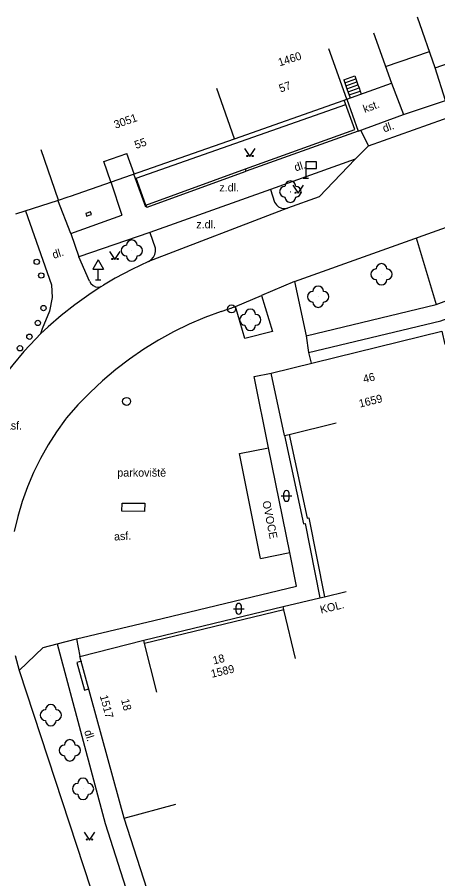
# Model space of a CAD drawing. Extents: x -584400 to -581602, y -1210894 to -1208793.
# Drawn here: x -582878.3 to -582838.9, y -1209516.3 to -1209435.6 of the extents above; entities that cross this region are included whole.
import ezdxf

# ---------------------------------------------------------------- set-up
doc = ezdxf.new("R2010")
doc.units = 0
for name, color, linetype in [('BUDOVY_MĚŘ', 7, 'Continuous'), ('MAP_ZN_BP', 7, 'Continuous'), ('OBVOD_PILÍŘE', 7, 'Continuous'), ('POMOC_POPIS', 7, 'Continuous'), ('ROZHRANÍ_PLOCH', 7, 'Continuous'), ('ZELEŇ', 7, 'Continuous'), ('ZN_DOPLŇKOVÉ', 7, 'Continuous'), ('ZN_KULTUR', 7, 'Continuous'), ('Č_POPIS_EVID', 7, 'Continuous')]:
    doc.layers.add(name, color=color, linetype=linetype)

msp = doc.modelspace()

# ---------------------------------------------------------------- linework, layer by layer
at = {"layer": 'BUDOVY_MĚŘ'}
for points in [[(-582839.16, -1209440.3), (-582840.8, -1209435.57)], [(-582839.16, -1209440.3), (-582827.68, -1209436.27), (-582827.44, -1209436.19)], [(-582844.93, -1209437.04), (-582843.26, -1209441.76)], [(-582847.45, -1209443.24), (-582849.12, -1209438.53)], [(-582847.45, -1209443.24), (-582843.26, -1209441.76)], [(-582857.97, -1209446.97), (-582859.61, -1209442.25)], [(-582857.97, -1209446.97), (-582847.69, -1209443.33), (-582847.45, -1209443.24)], [(-582874.45, -1209452.71), (-582873.56, -1209452.4), (-582873.33, -1209452.32), (-582857.97, -1209446.97)], [(-582874.45, -1209452.71), (-582876.09, -1209447.99)], [(-582853.28, -1209474.76), (-582854.54, -1209468.9), (-582838.55, -1209464.97), (-582838.24, -1209466.22)], [(-582853.28, -1209474.76), (-582852.84, -1209474.65), (-582848.43, -1209473.57)], [(-582855.54, -1209486.27), (-582857.5, -1209476.45), (-582854.77, -1209475.9)], [(-582855.54, -1209486.27), (-582852.79, -1209485.72), (-582854.77, -1209475.9)], [(-582852.25, -1209495.65), (-582853.34, -1209491.08), (-582853.41, -1209490.78), (-582849.98, -1209489.96), (-582849.54, -1209489.85), (-582847.49, -1209489.36)], [(-582868.29, -1209510.6), (-582872.44, -1209495.44), (-582866.47, -1209493.93)], [(-582865.25, -1209498.78), (-582866.4, -1209494.22), (-582866.47, -1209493.93)], [(-582868.29, -1209510.6), (-582863.47, -1209509.28)], [(-582855.91, -1209549.74), (-582855.63, -1209549.65), (-582854.21, -1209549.19), (-582857.39, -1209538.64), (-582858.81, -1209539.06), (-582859.1, -1209539.15), (-582868.29, -1209510.6)]]:
    msp.add_lwpolyline(points, dxfattribs=at)
at = {"layer": 'MAP_ZN_BP'}
for centre, radius in [((-582858.24, -1209462.89), 0.375), ((-582858.24, -1209462.89), 0.0005), ((-582868.07, -1209471.551), 0.375), ((-582868.07, -1209471.551), 0.0005)]:
    msp.add_circle(centre, radius, dxfattribs=at)
at = {"layer": 'OBVOD_PILÍŘE'}
msp.add_lwpolyline([(-582871.9, -1209453.95), (-582871.82, -1209454.19), (-582871.59, -1209454.12), (-582871.36, -1209454.04), (-582871.44, -1209453.8), (-582871.9, -1209453.95)], dxfattribs=at)
at = {"layer": 'ROZHRANÍ_PLOCH'}
for points in [[(-582842.12, -1209444.67), (-582838.2, -1209443.37), (-582839.16, -1209440.3)], [(-582847.73, -1209441.43), (-582846.69, -1209441.06), (-582846.59, -1209441.35)], [(-582847.73, -1209441.43), (-582847.63, -1209441.71)], [(-582847.63, -1209441.71), (-582846.59, -1209441.35)], [(-582847.63, -1209441.71), (-582847.53, -1209442)], [(-582847.53, -1209442), (-582846.49, -1209441.63)], [(-582847.53, -1209442), (-582847.43, -1209442.28)], [(-582847.43, -1209442.28), (-582846.39, -1209441.91)], [(-582846.65, -1209448.87), (-582845.42, -1209447.63), (-582828.53, -1209441.61)], [(-582846.59, -1209441.35), (-582846.49, -1209441.63)], [(-582846.49, -1209441.63), (-582846.39, -1209441.91)], [(-582846.39, -1209441.91), (-582846.29, -1209442.19)], [(-582843.26, -1209441.76), (-582842.12, -1209444.67)], [(-582847.43, -1209442.28), (-582847.13, -1209443.13)], [(-582847.32, -1209442.56), (-582846.29, -1209442.19)], [(-582847.22, -1209442.84), (-582846.19, -1209442.48)], [(-582846.29, -1209442.19), (-582846.19, -1209442.48)], [(-582846.19, -1209442.48), (-582846.09, -1209442.76)], [(-582866.26, -1209453.17), (-582867.16, -1209450.64), (-582847.54, -1209443.74)], [(-582846.38, -1209446.25), (-582842.12, -1209444.67)], [(-582845.42, -1209447.63), (-582846.11, -1209446.15)], [(-582869.54, -1209451), (-582870.21, -1209449.09), (-582868.04, -1209448.33)], [(-582867.37, -1209450.25), (-582868.04, -1209448.33)], [(-582846.65, -1209448.87), (-582854.58, -1209451.71), (-582865.89, -1209455.74)], [(-582846.65, -1209448.87), (-582850.02, -1209452.38), (-582853, -1209453.45)], [(-582852.34, -1209460.31), (-582829.45, -1209452.13), (-582824.99, -1209453.72), (-582810.23, -1209448.73)], [(-582867.41, -1209450.24), (-582866.3, -1209453.34)], [(-582869.54, -1209451), (-582868.53, -1209454.12)], [(-582854.58, -1209451.71), (-582854.2, -1209452.89), (-582854.04, -1209453.13), (-582853.83, -1209453.32), (-582853.57, -1209453.44), (-582853.29, -1209453.48), (-582853, -1209453.45)], [(-582873.3, -1209455.84), (-582874.5, -1209452.71)], [(-582877.55, -1209453.71), (-582875.12, -1209460.63), (-582875.04, -1209461.82), (-582875.3, -1209463.09), (-582875.98, -1209464.77), (-582876.15, -1209465.24)], [(-582873.3, -1209455.84), (-582868.53, -1209454.12)], [(-582853, -1209453.45), (-582866.02, -1209458.44)], [(-582865.89, -1209455.74), (-582872.55, -1209458)], [(-582865.89, -1209455.74), (-582865.38, -1209457.16)], [(-582873.3, -1209455.84), (-582872.55, -1209458)], [(-582840.95, -1209456.24), (-582839.08, -1209462.47)], [(-582866.02, -1209458.44), (-582865.76, -1209458.28), (-582865.56, -1209458.06), (-582865.42, -1209457.79), (-582865.36, -1209457.5), (-582865.37, -1209457.2), (-582865.38, -1209457.16)], [(-582871.54, -1209460.3), (-582872.55, -1209458)], [(-582866.02, -1209458.44), (-582867.59, -1209459.19), (-582869.13, -1209460.02), (-582870.25, -1209460.68)], [(-582871.54, -1209460.3), (-582871.41, -1209460.52), (-582871.21, -1209460.7), (-582870.98, -1209460.81), (-582870.72, -1209460.84), (-582870.46, -1209460.79), (-582870.25, -1209460.68)], [(-582852.34, -1209460.31), (-582855.44, -1209461.64)], [(-582852.34, -1209460.31), (-582851.24, -1209465.42)], [(-582839.08, -1209462.47), (-582833.74, -1209460.49)], [(-582870.46, -1209460.79), (-582871.61, -1209461.56), (-582872.93, -1209462.5), (-582874.2, -1209463.51), (-582875.42, -1209464.58), (-582876.15, -1209465.24)], [(-582855.44, -1209461.64), (-582854.4, -1209465.01), (-582856.99, -1209465.66), (-582857.87, -1209462.67), (-582855.44, -1209461.64)], [(-582859.22, -1209463.13), (-582857.87, -1209462.67)], [(-582851.24, -1209465.42), (-582839.08, -1209462.47)], [(-582851.03, -1209466.96), (-582838.64, -1209464.02), (-582835.07, -1209462.69)], [(-582859.22, -1209463.13), (-582860.74, -1209463.69), (-582862.22, -1209464.33), (-582863.68, -1209465.04), (-582865.09, -1209465.82), (-582866.47, -1209466.67), (-582867.8, -1209467.59), (-582869.09, -1209468.57), (-582870.32, -1209469.62), (-582871.5, -1209470.72), (-582872.63, -1209471.88), (-582873.7, -1209473.1), (-582873.79, -1209473.21), (-582874.64, -1209474.4), (-582875.42, -1209475.63), (-582876.14, -1209476.91), (-582876.78, -1209478.22), (-582877.35, -1209479.56), (-582877.85, -1209480.94), (-582878.27, -1209482.33), (-582878.61, -1209483.75)], [(-582876.15, -1209465.24), (-582876.58, -1209465.7), (-582877.69, -1209466.89), (-582878.74, -1209468.12), (-582879.36, -1209468.92), (-582880.38, -1209470.35), (-582881.32, -1209471.82), (-582882.2, -1209473.33), (-582882.62, -1209474.1)], [(-582851.24, -1209465.42), (-582851.03, -1209466.96)], [(-582851.03, -1209466.96), (-582850.78, -1209467.97)], [(-582854.77, -1209475.9), (-582856.12, -1209469.21), (-582854.54, -1209468.9)], [(-582868.5, -1209481.08), (-582866.37, -1209481.09), (-582866.39, -1209481.86), (-582868.52, -1209481.84), (-582868.5, -1209481.08)], [(-582872.76, -1209493.79), (-582865.52, -1209492.07), (-582852.16, -1209488.86), (-582852.79, -1209485.72)], [(-582878.14, -1209496.77), (-582875.88, -1209494.61), (-582874.58, -1209494.27), (-582872.76, -1209493.79)], [(-582874.58, -1209494.27), (-582870.08, -1209511.09), (-582863.82, -1209530.65), (-582854.89, -1209558.4), (-582846.1, -1209585.77), (-582848.64, -1209586.56)], [(-582872.76, -1209493.79), (-582872.44, -1209495.42)], [(-582878.51, -1209495.35), (-582878.14, -1209496.76), (-582878.14, -1209496.77)], [(-582872.31, -1209495.88), (-582872.74, -1209496), (-582872.03, -1209498.6), (-582871.6, -1209498.48)], [(-582878.14, -1209496.77), (-582848.64, -1209586.56)]]:
    msp.add_lwpolyline(points, dxfattribs=at)
at = {"layer": 'ZELEŇ'}
for centre in [(-582852.73, -1209451.91), (-582867.58, -1209457.43), (-582844.19, -1209459.65), (-582850.12, -1209461.75), (-582856.48, -1209463.91), (-582875.17, -1209500.95), (-582873.39, -1209504.24), (-582872.15, -1209507.85)]:
    msp.add_circle(centre, 0.0005, dxfattribs=at)
for centre, start, end in [((-582853.23, -1209451.91), 89.99999, 269.99999), ((-582852.73, -1209451.41), 0, 179.99999), ((-582852.23, -1209451.91), 270, 89.99999), ((-582852.73, -1209452.41), 179.99999, 359.99999), ((-582867.58, -1209456.93), 0, 179.99999), ((-582868.08, -1209457.43), 89.99999, 269.99999), ((-582867.08, -1209457.43), 270, 89.99999), ((-582867.58, -1209457.93), 179.99999, 359.99999), ((-582844.19, -1209459.15), 0, 179.99999), ((-582844.69, -1209459.65), 89.99999, 269.99999), ((-582843.69, -1209459.65), 270, 89.99999), ((-582844.19, -1209460.15), 179.99999, 359.99999), ((-582850.62, -1209461.75), 89.99999, 269.99999), ((-582850.12, -1209461.25), 0, 179.99999), ((-582849.62, -1209461.75), 270, 89.99999), ((-582856.48, -1209463.41), 0, 179.99999), ((-582850.12, -1209462.25), 179.99999, 359.99999), ((-582856.98, -1209463.91), 89.99999, 269.99999), ((-582855.98, -1209463.91), 270, 89.99999), ((-582856.48, -1209464.41), 179.99999, 359.99999), ((-582875.17, -1209500.45), 0, 179.99999), ((-582875.67, -1209500.95), 89.99999, 269.99999), ((-582874.67, -1209500.95), 270, 89.99999), ((-582875.17, -1209501.45), 179.99999, 359.99999), ((-582873.39, -1209503.74), 0, 179.99999), ((-582873.89, -1209504.24), 89.99999, 269.99999), ((-582872.89, -1209504.24), 270, 89.99999), ((-582873.39, -1209504.74), 179.99999, 359.99999), ((-582872.65, -1209507.85), 89.99999, 269.99999), ((-582872.15, -1209507.35), 0, 179.99999), ((-582871.65, -1209507.85), 270, 89.99999), ((-582872.15, -1209508.35), 179.99999, 359.99999)]:
    msp.add_arc(centre, 0.5, start, end, dxfattribs=at)
at = {"layer": 'ZN_DOPLŇKOVÉ'}
for p, q in [((-582851.28, -1209449.73), (-582851.28, -1209450.63)), ((-582851.53, -1209450.63), (-582851.03, -1209450.63)), ((-582870.73, -1209458.304), (-582871.23, -1209459.17)), ((-582870.73, -1209458.304), (-582870.23, -1209459.17)), ((-582871.23, -1209459.17), (-582870.23, -1209459.17)), ((-582870.73, -1209460.17), (-582870.73, -1209459.17)), ((-582870.98, -1209460.17), (-582870.48, -1209460.17))]:
    msp.add_line(p, q, dxfattribs=at)
for points in [[(-582843.82, -1209440.17), (-582839.69, -1209438.78)], [(-582856.94, -1209449.76), (-582846.7, -1209446.1), (-582847.69, -1209443.33)], [(-582847.45, -1209443.24), (-582846.38, -1209446.25), (-582856.86, -1209449.99)], [(-582866.26, -1209453.17), (-582856.94, -1209449.76)], [(-582856.86, -1209449.99), (-582856.99, -1209450.04), (-582866.18, -1209453.4)], [(-582856.86, -1209449.99), (-582856.94, -1209449.76)], [(-582878.44, -1209453.99), (-582874.45, -1209452.71)], [(-582866.26, -1209453.17), (-582866.18, -1209453.4)], [(-582853.28, -1209474.76), (-582851.49, -1209483.02), (-582851.34, -1209482.99), (-582849.98, -1209489.96)], [(-582852.84, -1209474.65), (-582851.14, -1209482.49), (-582850.99, -1209482.45), (-582849.54, -1209489.85)], [(-582866.47, -1209493.93), (-582853.41, -1209490.78)], [(-582853.34, -1209491.08), (-582866.4, -1209494.22)]]:
    msp.add_lwpolyline(points, dxfattribs=at)
msp.add_lwpolyline([(-582851.28, -1209449.73), (-582850.28, -1209449.73), (-582850.28, -1209449.13), (-582851.28, -1209449.13)], close=True, dxfattribs=at)
for centre, radius in [((-582876.49, -1209458.48), 0.25), ((-582876.49, -1209458.48), 0.0005), ((-582876.07, -1209459.76), 0.25), ((-582876.07, -1209459.76), 0.0005), ((-582875.861, -1209462.81), 0.25), ((-582875.861, -1209462.81), 0.0005), ((-582876.39, -1209464.21), 0.25), ((-582876.39, -1209464.21), 0.0005), ((-582877.181, -1209465.5), 0.25), ((-582877.181, -1209465.5), 0.0005), ((-582878.061, -1209466.58), 0.25), ((-582878.061, -1209466.58), 0.0005)]:
    msp.add_circle(centre, radius, dxfattribs=at)
at = {"layer": 'ZN_KULTUR'}
for p, q in [((-582853.59, -1209480.41), (-582852.59, -1209480.41)), ((-582853.34, -1209480.66), (-582853.34, -1209480.16)), ((-582852.84, -1209480.66), (-582852.84, -1209480.16)), ((-582858.07, -1209490.98), (-582857.07, -1209490.98)), ((-582857.82, -1209491.23), (-582857.82, -1209490.73)), ((-582857.32, -1209491.23), (-582857.32, -1209490.73))]:
    msp.add_line(p, q, dxfattribs=at)
for points in [[(-582857.01, -1209447.87), (-582856.51, -1209448.62), (-582856.01, -1209447.87)], [(-582852.5, -1209451.31), (-582852, -1209452.06), (-582851.5, -1209451.31)], [(-582869.66, -1209457.52), (-582869.16, -1209458.27), (-582868.66, -1209457.52)], [(-582872.05, -1209511.89), (-582871.55, -1209512.64), (-582871.05, -1209511.89)]]:
    msp.add_lwpolyline(points, dxfattribs=at)
for centre in [(-582856.76, -1209448.57), (-582856.26, -1209448.57), (-582852.25, -1209452.01), (-582851.75, -1209452.01), (-582869.41, -1209458.22), (-582868.91, -1209458.22), (-582871.8, -1209512.59), (-582871.3, -1209512.59)]:
    msp.add_circle(centre, 0.05, dxfattribs=at)
for centre, start, end in [((-582853.09, -1209480.16), 0, 179.99999), ((-582853.09, -1209480.66), 179.99999, 359.99999), ((-582857.57, -1209490.73), 0, 179.99999), ((-582857.57, -1209491.23), 179.99999, 359.99999)]:
    msp.add_arc(centre, 0.25, start, end, dxfattribs=at)

# ---------------------------------------------------------------- texts
at = {"layer": 'POMOC_POPIS'}
for s, rotation, p in [(' kst.', 20.33628, (-582846.02, -1209444.64)), ('dl.', 19.89441, (-582843.93, -1209446.37)), ('dl.', 17.60436, (-582852.23, -1209450.02)), ('dl.', 17.60436, (-582874.9, -1209458.2)), ('OVOCE', 281.29311, (-582855.36, -1209480.94)), ('asf.', 3.27394, (-582869.23, -1209484.59)), ('KOL.', 13.47963, (-582849.85, -1209491.44)), ('dl.', 287.42359, (-582872.06, -1209502.46))]:
    msp.add_text(s, height=0.75, rotation=rotation, dxfattribs=at).set_placement(p)
for s, p in [('z.dl.', (-582859.38, -1209451.89)), ('z.dl.', (-582861.54, -1209455.34)), ('asf.', (-582879.48, -1209474.19)), ('parkoviště', (-582868.94, -1209478.6))]:
    msp.add_text(s, height=0.75, dxfattribs=at).set_placement(p)
at = {"layer": 'Č_POPIS_EVID'}
for s, rotation, p in [('1460', 17.7955, (-582853.74, -1209440.18)), ('57', 19.51494, (-582853.64, -1209442.63)), ('3051', 19.32191, (-582869.11, -1209446.02)), ('55', 19.2146, (-582867.18, -1209447.92)), ('46', 13.80582, (-582845.82, -1209469.84)), ('1659', 13.8084, (-582846.21, -1209472.14)), ('18', 13.48089, (-582859.91, -1209496.2)), ('1589', 13.51894, (-582860.08, -1209497.45)), ('1517', 285.27488, (-582870.59, -1209499.16)), ('18', 284.07322, (-582868.59, -1209499.51))]:
    msp.add_text(s, height=0.75, rotation=rotation, dxfattribs=at).set_placement(p)

doc.saveas('drawing.dxf')
